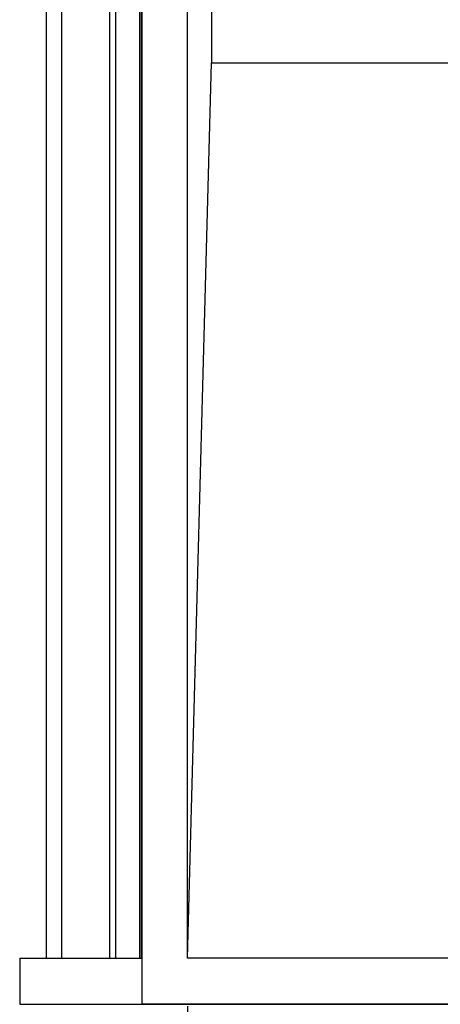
# Model space of a CAD drawing. Header units: inches. Extents: x 24 to 1128, y -69 to 748.
# Tile 594 of 656: x 496 to 514, y 552 to 593. Entities that reach past the tile are written whole.
import ezdxf

# ---------------------------------------------------------------- set-up
doc = ezdxf.new("R2010")
doc.units = ezdxf.units.IN
doc.header["$LTSCALE"] = 32
doc.header["$MEASUREMENT"] = 0
doc.layers.add('Dimension (ANSI)', color=7, linetype='Continuous', lineweight=25)
doc.layers.add('Visible (ANSI)', color=7, linetype='Continuous', lineweight=30)
doc.styles.add('Note Text (ANSI)', font='tahoma.ttf')
doc.dimstyles.new('SB Fraction-16 (ANSI)', dxfattribs={"dimscale": 32, "dimtxt": 0.125, "dimasz": 0.098425, "dimexe": 0.125, "dimexo": 0.0625, "dimgap": 0.031496, "dimtad": 0, "dimtih": 1, "dimtoh": 1, "dimdec": 4, "dimrnd": 1e-08, "dimzin": 0, "dimdsep": 46, "dimlunit": 5, "dimtxsty": 'Note Text (ANSI)', "dimcen": 0.09, "dimdle": 0.393701, "dimclrd": 256, "dimclre": 256, "dimclrt": 256, "dimadec": 0, "dimazin": 3, "dimtfac": 0.96, "dimtofl": 0, "dimtmove": 0, "dimatfit": 3, "dimfxl": 1, "dimfrac": 2, "dimtolj": 1, "dimtzin": 12, "dimlwd": -1, "dimlwe": -1, "dimarcsym": 0})

# ---------------------------------------------------------------- blocks, each defined once
blk = doc.blocks.new('*D20')
at = {"layer": 'Defpoints', "color": 0, "transparency": 16777216}
for p in [(503.156, 553.919), (551.156, 553.919), (551.156, 532.87)]:
    blk.add_point(p, dxfattribs=at)
at = {"layer": 'Dimension (ANSI)', "transparency": 16777216}
for p, q in [((503.156, 551.919), (503.156, 528.87)), ((551.156, 551.919), (551.156, 528.87)), ((506.305, 532.87), (523.298, 532.87)), ((548.006, 532.87), (531.014, 532.87))]:
    blk.add_line(p, q, dxfattribs=at)
for points in [[(506.305, 533.395), (506.305, 532.345), (503.156, 532.87)], [(548.006, 533.395), (548.006, 532.345), (551.156, 532.87)]]:
    blk.add_solid(points, dxfattribs=at)
at = {"layer": 'Dimension (ANSI)', "transparency": 16777216, "insert": (524.305, 534.962), "char_height": 4, "attachment_point": 1, "style": 'Note Text (ANSI)'}
blk.add_mtext('\\A1;48', dxfattribs=at)

msp = doc.modelspace()

# ---------------------------------------------------------------- linework, layer by layer
at = {"layer": 'Visible (ANSI)'}
for p, q in [((501.25563, 676.56853), (501.25563, 552.01853)), ((497.28063, 553.91853), (497.28063, 674.66853)), ((497.90563, 674.66853), (497.90563, 553.91853)), ((499.90563, 674.66853), (499.90563, 553.91853)), ((500.15563, 674.66853), (500.15563, 553.91853)), ((501.15563, 674.66853), (501.15563, 553.91853)), ((501.23563, 553.91853), (501.23563, 674.66853)), ((503.15563, 553.91853), (503.15563, 674.66853)), ((504.15563, 608.37217), (504.15563, 591.29353)), ((503.15563, 553.91853), (504.15563, 591.29353)), ((504.15563, 591.29353), (515.46813, 591.29353)), ((496.15563, 553.91853), (501.25563, 553.91853)), ((496.15563, 553.91853), (496.15563, 551.99853)), ((501.25563, 553.91853), (501.23563, 553.91853)), ((551.15563, 553.91853), (503.15563, 553.91853)), ((496.15563, 551.99853), (558.15563, 551.99853)), ((501.25563, 552.01853), (553.05563, 552.01853))]:
    msp.add_line(p, q, dxfattribs=at)
msp.add_circle((527.15563, 614.29353), 23.75, dxfattribs=at)

# ---------------------------------------------------------------- dimensions: what is measured, and where the dimension line sits
at = {"layer": 'Dimension (ANSI)'}
dim = msp.add_linear_dim(base=(551.15563, 532.87038), p1=(503.15563, 553.91853), p2=(551.15563, 553.91853), angle=180, dimstyle='SB Fraction-16 (ANSI)', override={"dimgap": 0.031496, "dimtih": 0, "dimtoh": 0, "dimdec": 4, "dimtol": 0, "dimlim": 0, "dimtp": 0, "dimtm": 0, "dimtdec": 2, "dimatfit": 1}, dxfattribs=at)
dim.commit()
dim.dimension.update_dxf_attribs({"geometry": '*D20', "text_midpoint": (527.15563, 532.87038), "dimtype": 160})

doc.saveas('drawing.dxf')
